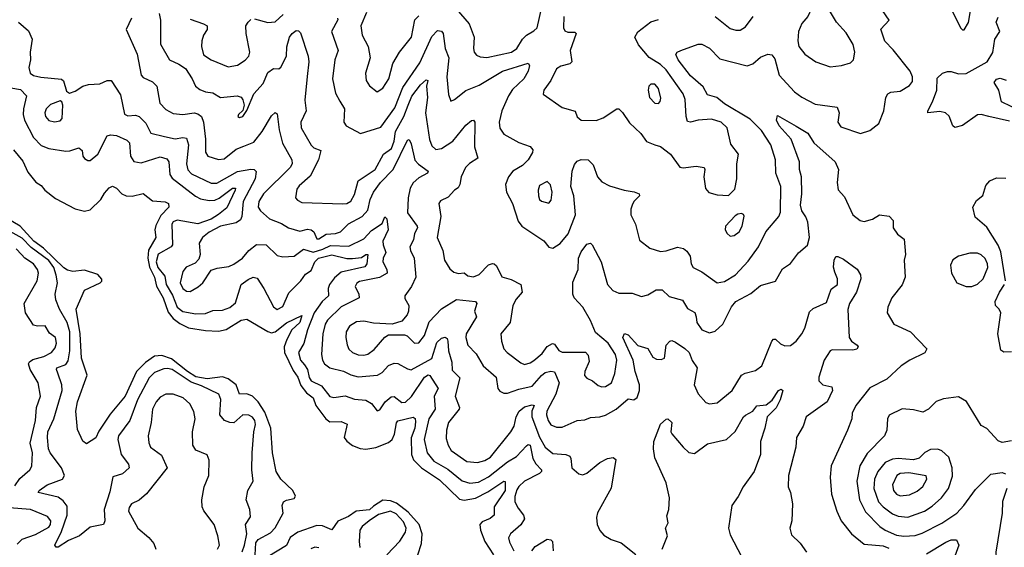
# Model space of a CAD drawing. Extents: x 1603745 to 1745082, y 385868 to 533966.
# Tile 349 of 646: x 1726261 to 1731477, y 415945 to 418738. Entities that reach past the tile are written whole.
import ezdxf

# ---------------------------------------------------------------- set-up
doc = ezdxf.new("R2010")
doc.units = 0

msp = doc.modelspace()

# ---------------------------------------------------------------- linework, layer by layer
at = {"layer": '0CON20XD'}
for points in [[(1727945, 418746.5), (1727946.7, 418736.7), (1727913.3, 418675), (1727948.4, 418575), (1727930, 418525), (1727918.5, 418425), (1727935, 418348.8), (1727956.7, 418306.7), (1727981.2, 418265), (1727977.5, 418195), (1727990, 418175), (1728065.9, 418135.9), (1728175, 418167.9), (1728248.4, 418271.6), (1728291.4, 418378.6), (1728380.8, 418509.2), (1728445, 418649.1), (1728475, 418680.4), (1728495, 418677.3), (1728505, 418664), (1728515.3, 418584.7), (1728534.8, 418535), (1728523.2, 418435), (1728532, 418342), (1728545, 418306.7), (1728565, 418314.2), (1728625, 418362.5), (1728695, 418390.3), (1728819.1, 418465), (1728955, 418508), (1728962.5, 418495), (1728955.4, 418465), (1728932.5, 418425), (1728871.8, 418368.2), (1728850.3, 418335), (1728815.5, 418255.5), (1728801.5, 418195), (1728805, 418163.8), (1728825, 418131.9), (1728905, 418087.1), (1728965.4, 418065.4), (1728978.7, 418048.7), (1728978.1, 418035), (1728955.5, 417995), (1728924.5, 417965), (1728873.7, 417936.3), (1728850.9, 417905), (1728835.5, 417865), (1728840.5, 417825), (1728871.4, 417765), (1728900.9, 417670.9), (1728921.2, 417645), (1729036.8, 417566.8), (1729065, 417533.8), (1729085, 417527.5), (1729125, 417552.2), (1729166.2, 417603.8), (1729205.9, 417704.1), (1729196.9, 417805), (1729180.2, 417855), (1729187.3, 417935), (1729199.6, 417970.4), (1729215, 417989.2), (1729235, 417997.1), (1729273.3, 417995), (1729298.6, 417968.6), (1729321.5, 417905), (1729345, 417878.9), (1729385, 417858.9), (1729463.8, 417835), (1729516.8, 417826.8), (1729542.9, 417815), (1729544.6, 417805), (1729514.2, 417775), (1729506, 417755), (1729498, 417735), (1729498.8, 417705), (1729522.5, 417655), (1729545, 417571.2), (1729598.8, 417528.8), (1729655, 417510.4), (1729685, 417513.8), (1729745, 417533.5), (1729776.7, 417526.7), (1729795, 417512.9), (1729812.9, 417485), (1729818.1, 417445), (1729828.6, 417425), (1729875, 417403.3), (1729955, 417343.8), (1729995, 417351.1), (1730053.6, 417386.4), (1730120.7, 417459.3), (1730175.2, 417534.8), (1730213.3, 417615), (1730282.2, 417695), (1730291.9, 417718.1), (1730293.8, 417855), (1730266.5, 417925), (1730264.5, 417995), (1730239.7, 418075), (1730190.7, 418150.7), (1730130.1, 418210.1), (1729995, 418292.2), (1729953.5, 418325), (1729905, 418339.4), (1729881.9, 418381.9), (1729815, 418441.2), (1729750, 418525), (1729736.4, 418553.6), (1729743.3, 418565), (1729762.5, 418575), (1729855, 418608), (1729875, 418608.6), (1729915, 418586.7), (1729970.7, 418530.7), (1730115, 418493.7), (1730145, 418504.1), (1730185, 418538.9), (1730225, 418555.5), (1730245, 418552.1), (1730261, 418531), (1730285, 418444.2), (1730366.3, 418356.3), (1730405, 418327.5), (1730475, 418290.5), (1730591.2, 418275), (1730601.4, 418245), (1730595.7, 418195), (1730610.9, 418170.9), (1730715, 418135.7), (1730765, 418151.4), (1730811.4, 418188.6), (1730838.1, 418255), (1730848.6, 418325), (1730859.2, 418345), (1730875, 418354.4), (1730925, 418359.2), (1730975, 418388.5), (1730990.4, 418409.6), (1730990.8, 418435), (1730978.2, 418465), (1730888.2, 418578.2), (1730844, 418624), (1730823.1, 418686.9), (1730866.7, 418735), (1730812, 418815)], [(1728573.3, 418795), (1728642.1, 418715), (1728669.2, 418645), (1728664.4, 418584.4), (1728668.6, 418565), (1728680.6, 418550.6), (1728700.2, 418540.2), (1728735, 418537.8), (1728865.6, 418565), (1728894.6, 418585), (1728924.7, 418635), (1728945, 418656.2), (1728985, 418678), (1729002.9, 418695), (1729031.1, 418818.9)], [(1730555, 418487.3), (1730615, 418494.6), (1730661.5, 418508.5), (1730677.5, 418525), (1730685.8, 418565), (1730676.8, 418606.8), (1730638.7, 418668.7), (1730587.1, 418725), (1730535, 418813.3), (1730475, 418840), (1730435.7, 418755), (1730405, 418718), (1730387.1, 418675), (1730383.6, 418625), (1730388.5, 418595), (1730420, 418555), (1730478, 418515), (1730555, 418487.3)], [(1731201.4, 418785), (1731244, 418695), (1731255, 418683.8), (1731265, 418683.8), (1731287.9, 418722.1), (1731301.9, 418805)], [(1726854, 418746), (1726825.5, 418685), (1726883.9, 418555), (1726904.1, 418444.1), (1726915, 418431.5), (1726965, 418407.9), (1726987.9, 418385), (1727003.3, 418295), (1727035, 418261.8), (1727075, 418240.9), (1727125.4, 418235.4), (1727185, 418245.3), (1727205, 418239.4), (1727223.8, 418225), (1727234.8, 418195), (1727246.3, 418105), (1727245.4, 418035.4), (1727258.6, 418015), (1727315, 417997.5), (1727345, 418001.3), (1727407.5, 418052.5), (1727448, 418068), (1727500.7, 418089.3), (1727546.6, 418145), (1727595, 418228.6), (1727615, 418246), (1727625, 418240), (1727635.6, 418155), (1727653.8, 418083.8), (1727703.6, 417995), (1727705.5, 417975), (1727694.4, 417955), (1727552.4, 417815), (1727527.8, 417775), (1727523.7, 417745), (1727536.2, 417725), (1727585, 417682.7), (1727648.6, 417658.6), (1727685.3, 417635.3), (1727745, 417618), (1727785, 417627.9), (1727806, 417626), (1727819.2, 417615), (1727835, 417576.7), (1727845, 417577.1), (1727885, 417601.9), (1727935, 417605.8), (1727961.1, 417615), (1728003.1, 417656.9), (1728075, 417696.2), (1728105, 417729.4), (1728118.4, 417785), (1728135, 417823.8), (1728172.2, 417875), (1728240, 417945), (1728315, 418100), (1728325, 418103.3), (1728335, 418081.2), (1728355, 417994.6), (1728373.1, 417973.1), (1728425.4, 417935), (1728420.8, 417925), (1728375, 417901), (1728346.3, 417873.7), (1728329.3, 417845), (1728318.7, 417795), (1728315.3, 417715), (1728367.2, 417645), (1728367.8, 417635), (1728352.5, 417605), (1728348, 417572), (1728328.5, 417535), (1728331.5, 417515), (1728350.8, 417475), (1728358.8, 417375), (1728336.2, 417325), (1728300.6, 417275), (1728302, 417262), (1728323.1, 417225), (1728320, 417195), (1728313.1, 417175), (1728285, 417141.4), (1728235, 417125.7), (1728135, 417131.6), (1728085, 417142.2), (1728045, 417138.4), (1728008.8, 417115), (1727990.4, 417085), (1727988.7, 417055), (1727995.9, 417015.9), (1728005, 416993.3), (1728025, 416975.4), (1728055, 416963.2), (1728085, 416961.1), (1728105, 416967.1), (1728138.5, 416991.5), (1728195, 417057.8), (1728215, 417070), (1728300, 417070), (1728313.7, 417063.7), (1728352.5, 417025), (1728375, 417026.4), (1728406.3, 417065), (1728431.1, 417138.9), (1728495, 417206.2), (1728575, 417256.1), (1728676.2, 417245), (1728682.2, 417235), (1728671.2, 417195), (1728680.8, 417165), (1728625.9, 417075), (1728624.8, 417054.8), (1728635.5, 417015), (1728679.1, 416969.1), (1728715.5, 416905), (1728785.3, 416845.3), (1728794.4, 416785), (1728805, 416770.8), (1728825, 416760.6), (1728845, 416760.9), (1728905, 416781.7), (1728975, 416798.2), (1729025, 416854.8), (1729045, 416869.4), (1729075, 416877.6), (1729095, 416873.1), (1729118.2, 416815), (1729102, 416755), (1729053.3, 416665), (1729052.5, 416645), (1729060.7, 416615), (1729075, 416593.6), (1729105, 416580.4), (1729135, 416580), (1729215, 416616.2), (1729255, 416618.6), (1729285, 416630.8), (1729335, 416634.4), (1729365, 416643.5), (1729421.4, 416675), (1729485, 416730), (1729515, 416725.6), (1729531.8, 416738.2), (1729544.1, 416775), (1729544.7, 416805), (1729521.7, 416875), (1729510.2, 416935), (1729455.7, 417055), (1729464.2, 417075.8), (1729485, 417070), (1729535, 417012.1), (1729587.7, 416997.7), (1729615, 416951.1), (1729635, 416940.5), (1729658.3, 416938.3)], [(1726999.6, 418769.6), (1727007.6, 418735), (1727007.8, 418607.8), (1727054.3, 418525), (1727105, 418502.7), (1727139.1, 418479.1), (1727175.2, 418425.2), (1727192.1, 418385), (1727215, 418367.7), (1727245, 418355.9), (1727285, 418350.4), (1727325, 418325.5), (1727414, 418334), (1727435, 418326.7), (1727443.9, 418313.9), (1727450, 418285), (1727444, 418256), (1727420, 418235), (1727417.5, 418225), (1727425, 418220), (1727442.5, 418225), (1727465, 418257.5), (1727500.8, 418345), (1727551, 418399), (1727575, 418457.3), (1727605, 418478.9), (1727633.4, 418476.6), (1727643.9, 418486.1), (1727674.8, 418545), (1727675.6, 418594.4), (1727690.8, 418645), (1727704.8, 418665.2), (1727725, 418679.6), (1727738.8, 418678.8), (1727748, 418668), (1727789.5, 418545), (1727792.8, 418515), (1727783.9, 418436.1), (1727770.9, 418310.9), (1727778.5, 418255), (1727751.4, 418195), (1727752.2, 418165), (1727805, 418073.8), (1727820, 418060), (1727856.5, 418045), (1727843.5, 417995), (1727800.7, 417909.3), (1727741.7, 417858.3), (1727729.9, 417840.1), (1727722.2, 417795), (1727732, 417782), (1727755, 417770.4), (1727972.3, 417762.3), (1727995, 417765.3), (1728015, 417776.1), (1728035, 417811.9), (1728054.7, 417885.3), (1728144.7, 417945), (1728188.1, 418025), (1728231, 418055), (1728245.2, 418095), (1728251.9, 418145), (1728296.7, 418225), (1728318.8, 418285), (1728338, 418332), (1728385, 418392.5), (1728415, 418418.9), (1728423.8, 418415), (1728416.4, 418385), (1728421, 418325), (1728411.2, 418245), (1728432.9, 418102.9), (1728445, 418069.4), (1728465, 418050.8), (1728495, 418055.9), (1728555.2, 418094.8), (1728625, 418180), (1728655, 418204), (1728665, 418205.8), (1728671.4, 418195), (1728670, 418065), (1728687.5, 418005), (1728643.1, 417976.9), (1728621.9, 417955), (1728599.4, 417905), (1728592.5, 417865), (1728583.1, 417846.9), (1728564, 417835), (1728531.7, 417798.3), (1728491.2, 417778.8), (1728481.9, 417765), (1728492.4, 417695), (1728472.7, 417585), (1728502.3, 417515), (1728511.2, 417465), (1728539.5, 417419.5), (1728560.6, 417400.6), (1728585, 417393.6), (1728615, 417396.7), (1728635, 417382.2), (1728665, 417375.5), (1728695, 417388.8), (1728745, 417439.6), (1728765, 417447.5), (1728774.6, 417444.6), (1728786.2, 417435), (1728815.9, 417375.9), (1728865, 417362.5), (1728916, 417336), (1728922.5, 417295), (1728891.1, 417258.9), (1728874.3, 417225), (1728859.1, 417135), (1728809.4, 417075), (1728812.9, 417035), (1728826.2, 416995), (1728843.3, 416975), (1728915, 416920.5), (1728935, 416913.1), (1728965, 416920.4), (1728985, 416933.1), (1729028.9, 416971.1), (1729055, 417007.7), (1729083.2, 417023.2), (1729095, 417019.4), (1729117.2, 416987.2), (1729135, 416977.8), (1729257.7, 416977.7), (1729272.4, 416962.4), (1729278.6, 416928.6), (1729254.5, 416875), (1729253.9, 416853.9), (1729265, 416839.4), (1729295.6, 416825.6), (1729325, 416800.8), (1729345, 416793.8), (1729364.6, 416795.4), (1729395.6, 416815), (1729414, 416865), (1729423.9, 416935), (1729418.1, 416965), (1729378.2, 417025), (1729312, 417082), (1729285.2, 417145), (1729245, 417216.4), (1729198.4, 417265), (1729191.7, 417285), (1729192, 417348), (1729218.9, 417415), (1729221.1, 417475), (1729235, 417508.6), (1729265, 417548.8), (1729285, 417553.8), (1729293.8, 417545), (1729342.2, 417455), (1729375, 417335.8), (1729403.3, 417303.3), (1729435, 417289.5), (1729505, 417290.5), (1729555, 417271.9), (1729588.6, 417281.4), (1729632.3, 417307.7), (1729665, 417307.9), (1729702, 417272), (1729772.5, 417252.5), (1729798.6, 417208.6), (1729837.8, 417187.8), (1729845.3, 417165.3), (1729848.8, 417135), (1729875, 417095.6), (1729915, 417080), (1729945, 417088.6), (1729986.2, 417125), (1730032.3, 417217.7), (1730054.4, 417245), (1730135, 417288.5), (1730185, 417330), (1730265, 417353.3), (1730301.9, 417418.1), (1730345, 417447.5), (1730387, 417503), (1730435, 417543.8), (1730445.3, 417585), (1730435.2, 417665.2), (1730425, 417693.3), (1730403.9, 417725), (1730396.6, 417755), (1730403.9, 417815), (1730402.1, 417905), (1730391.9, 417945), (1730391.1, 417985), (1730348.4, 418105), (1730283.5, 418175), (1730270.9, 418205), (1730275, 418230), (1730375, 418173.6), (1730436.7, 418136.7), (1730468.2, 418085), (1730580.6, 417985), (1730598.2, 417945), (1730591.2, 417875), (1730596.8, 417836.8), (1730630.4, 417800.4), (1730675, 417704.2), (1730713.8, 417675), (1730735, 417669.2), (1730779.1, 417680.9), (1730815, 417703.8), (1730867.7, 417697.7), (1730887.5, 417675), (1730888.8, 417635), (1730911.7, 417601.7), (1730946.2, 417575), (1730953.8, 417495), (1730945.7, 417465), (1730952.2, 417375), (1730936.2, 417333.8), (1730880.6, 417265), (1730860, 417215), (1730857.1, 417185), (1730891.2, 417125), (1730979.2, 417085), (1731066, 416995), (1731055.4, 416974.6), (1730975.6, 416935), (1730930, 416905), (1730855.3, 416834.7), (1730765, 416788.9), (1730689.5, 416695), (1730671.5, 416655), (1730669.4, 416625), (1730646.7, 416565), (1730560, 416375), (1730553.6, 416315), (1730561.1, 416225), (1730590, 416135), (1730612.9, 416085), (1730667.1, 416015), (1730735, 415960.4), (1730835, 415952.1), (1730865, 415940.4)], [(1727505, 418741.9), (1727575, 418722.5), (1727615, 418727.1), (1727657.3, 418765)], [(1728098.6, 418775), (1728068.2, 418705), (1728075.6, 418655), (1728107.1, 418595), (1728117.8, 418535), (1728093.1, 418455), (1728096.5, 418416.5), (1728115, 418387.5), (1728155, 418355.8), (1728185, 418374.3), (1728216.2, 418425), (1728237.5, 418505), (1728272.7, 418565), (1728336.8, 418645), (1728355, 418736), (1728375, 418758.1)], [(1729143.9, 418755), (1729142.5, 418695), (1729148.3, 418678.3), (1729165, 418670.9), (1729201.7, 418671.7), (1729208.9, 418665), (1729176.5, 418575), (1729186.7, 418515), (1729175, 418504.5), (1729128.2, 418491.8), (1729105, 418476.9), (1729074.5, 418415.5), (1729038, 418365), (1729035, 418342.5), (1729135, 418272.2), (1729204, 418254), (1729215, 418223.8), (1729235, 418205.8), (1729315, 418204.4), (1729352.4, 418217.6), (1729423.9, 418266.1), (1729435, 418266.2), (1729455, 418246.2), (1729490.9, 418190.9), (1729550.8, 418135), (1729582.3, 418092.3), (1729625.4, 418075.4), (1729655.4, 418065.4), (1729708.8, 418025), (1729757.5, 417957.5), (1729775, 417954), (1729845, 417962.9), (1729887.5, 417955), (1729891.2, 417945), (1729885.7, 417905), (1729894.4, 417844.4), (1729912.5, 417822.5), (1729955, 417810), (1730015, 417806.7), (1730049.1, 417840.9), (1730059.1, 417895), (1730060, 417975), (1730068.6, 418025), (1730028.8, 418078.8), (1730009.5, 418165), (1729977.5, 418195), (1729925, 418211.8), (1729854.6, 418205.4), (1729814.4, 418194.4), (1729798.8, 418198.8), (1729791.5, 418225), (1729786.9, 418315), (1729776.2, 418345), (1729685, 418472.8), (1729655, 418500.3), (1729595, 418536.7), (1729539.6, 418605), (1729520, 418645), (1729535, 418673.1)], [(1729945.8, 418755), (1730025, 418691.4), (1730055, 418681.4), (1730078.3, 418681.7), (1730105, 418700), (1730146.7, 418755)], [(1731505, 418201.1), (1731394, 418225), (1731355, 418236.2), (1731335, 418233.8), (1731255, 418177.7), (1731215, 418166.7), (1731203.5, 418175), (1731185, 418226.7), (1731165, 418244.6), (1731135, 418250.8), (1731072.5, 418245), (1731071.2, 418255), (1731097.2, 418302.8), (1731119.6, 418365), (1731121.9, 418428.1), (1731148.8, 418455), (1731175, 418462.7), (1731195, 418462.9), (1731235, 418450.4), (1731275, 418453.3), (1731385.6, 418515), (1731415.3, 418564.7), (1731426.2, 418635), (1731452.5, 418675), (1731434, 418724), (1731445, 418750.3)], [(1726254.5, 418724.5), (1726308.2, 418678.2), (1726326.7, 418635), (1726316.9, 418565), (1726318.8, 418525), (1726310.4, 418485), (1726316.9, 418455), (1726335, 418442.1), (1726373.4, 418433.4), (1726483.3, 418423.3), (1726493.1, 418413.1), (1726509.3, 418359.3), (1726525, 418348.8), (1726555, 418358.8), (1726595, 418385.5), (1726625, 418394.4), (1726685, 418397.5), (1726725, 418415.6), (1726745.5, 418415.5), (1726795, 418340), (1726816.9, 418236.9), (1726835, 418228.2), (1726875, 418231.8), (1726895, 418225.5), (1726929.8, 418189.8), (1726956.7, 418136.7), (1727028.4, 418118.4), (1727085, 418107.5), (1727125, 418113.6), (1727145, 418110.5), (1727156.1, 418075), (1727144.8, 417975), (1727152, 417942), (1727171.9, 417921.9), (1727275, 417872.3), (1727305, 417871.8), (1727415, 417933.1), (1727486.4, 417946.4), (1727504.2, 417944.2), (1727514.7, 417934.7), (1727508.1, 417895), (1727445.9, 417775), (1727438.7, 417695), (1727431.8, 417678.2), (1727407.5, 417662.5), (1727325, 417643.9), (1727265, 417612.3), (1727229.2, 417585), (1727211.5, 417555), (1727217.7, 417495), (1727210, 417470), (1727191.6, 417448.4), (1727143.1, 417426.9), (1727125.4, 417404.6), (1727111.6, 417345), (1727125, 417313.9), (1727145, 417300.4), (1727165, 417298.8), (1727206.9, 417323.1), (1727231.4, 417345), (1727275, 417410.8), (1727307, 417423), (1727368.5, 417431.5), (1727395, 417442.9), (1727442.1, 417475), (1727474.8, 417515.2), (1727515, 417548.1), (1727566.2, 417545), (1727625, 417489.5), (1727655, 417482.5), (1727715, 417485.4), (1727765, 417522.2), (1727815, 417506.9), (1727867.7, 417522.3), (1727907.2, 417542.8), (1728005, 417538), (1728085, 417577.4), (1728125, 417621.3), (1728181.1, 417658.9), (1728195, 417693.3), (1728205.8, 417684.2), (1728213.1, 417625), (1728185.3, 417565), (1728185.8, 417545), (1728201.2, 417505), (1728186.3, 417475), (1728184, 417455), (1728206.2, 417415), (1728208.2, 417395), (1728167.8, 417372.2), (1728060.9, 417350.9), (1728047.6, 417342.4), (1728037.9, 417325), (1728058.1, 417285), (1728059.2, 417265), (1727965, 417217.6), (1727892.6, 417147.4), (1727879.2, 417125), (1727866.7, 417075), (1727860, 416965), (1727864.6, 416935), (1727875.8, 416915.8), (1727905, 416894.6), (1727976.7, 416876.7), (1728015, 416857.3), (1728055, 416847.6), (1728155.8, 416855), (1728180.6, 416869.4), (1728215, 416907.3), (1728245, 416918.7), (1728265, 416917.7), (1728315, 416888.8), (1728335, 416884.6), (1728445, 416944.4), (1728471.6, 417028.4), (1728495, 417051.5), (1728515, 417057.5), (1728525, 417050), (1728530, 417035), (1728532, 416985), (1728551.2, 416925), (1728551.6, 416881.6), (1728592.3, 416842.3), (1728567.2, 416745), (1728591.2, 416685), (1728590, 416675), (1728533.5, 416605), (1728521.9, 416565), (1728520.1, 416520.1), (1728530.4, 416485), (1728547.2, 416457.2), (1728629.4, 416399.4), (1728685.8, 416394.2), (1728725, 416403.4), (1728755, 416420.9), (1728862.5, 416555), (1728880.3, 416585), (1728891.6, 416635), (1728906.2, 416665), (1728935, 416688.7), (1728975, 416699.2), (1728987.3, 416695), (1728974.1, 416665.9), (1728973.7, 416635), (1729015, 416527.7), (1729044.8, 416474.8), (1729085, 416440.8), (1729155, 416435.8), (1729175, 416427.3), (1729181.5, 416415), (1729185.9, 416365.9), (1729222.9, 416332.9), (1729245, 416328.8), (1729265, 416336.2), (1729335, 416393.2), (1729375, 416414.4), (1729405, 416419.2), (1729418.8, 416408.8), (1729395, 416256.7), (1729322.2, 416127.8), (1729316.9, 416103.1), (1729320.8, 416065), (1729335, 416032.9), (1729355, 416008.5), (1729395, 415985.5), (1729447.5, 415967.5), (1729525, 415906.2)], [(1727165, 418739.6), (1727235, 418716.5), (1727254.3, 418704.3), (1727254.4, 418685), (1727235.4, 418655), (1727225.4, 418625), (1727224.6, 418595.4), (1727235, 418551.9), (1727275.8, 418524.2), (1727365, 418488.8), (1727415, 418497.5), (1727456.4, 418523.6), (1727474.5, 418545), (1727479.6, 418565), (1727460.4, 418665), (1727460, 418705), (1727470.8, 418725), (1727485, 418738.1)], [(1729535, 418673.1), (1729605, 418726.7), (1729645, 418738.5)], [(1729645, 418294), (1729654.2, 418305), (1729657.3, 418322.7), (1729645, 418374), (1729625, 418395.6), (1729605, 418395.6), (1729594.4, 418385), (1729589.5, 418365), (1729596.9, 418325), (1729625, 418295.8), (1729645, 418294)], [(1731564.1, 418254.1), (1731462.2, 418302.2), (1731447.2, 418365), (1731423.6, 418405), (1731435, 418422.3), (1731455, 418427.6), (1731487.4, 418417.4)], [(1726215, 418377.5), (1726265, 418368.7), (1726296.8, 418335), (1726281.2, 418265), (1726279.7, 418235), (1726286.4, 418205), (1726334, 418114), (1726375, 418071.8), (1726415, 418056.1), (1726505, 418042.1), (1726526.9, 418043.1), (1726575, 418059.4), (1726592.5, 418045), (1726595.9, 418015.9), (1726605, 418003.3), (1726622, 417992), (1726635, 417991.4), (1726675, 418025.7), (1726725, 418122), (1726741.9, 418128.1), (1726775, 418124.6), (1726829.2, 418099.2), (1726843.1, 418085), (1726848.2, 418015), (1726866.6, 417986.6), (1726905, 417980.4), (1727005, 418012.4), (1727040.6, 418000.6), (1727051.1, 417985), (1727057.3, 417917.3), (1727068.3, 417898.3), (1727192.9, 417802.9), (1727219.2, 417789.2), (1727265, 417780.5), (1727295, 417782.5), (1727318, 417792), (1727389.4, 417845), (1727404, 417845), (1727402.9, 417835), (1727358, 417742), (1727315, 417705.9), (1727275, 417682.3), (1727205, 417656.7), (1727095, 417676.2), (1727075, 417666.6), (1727066.7, 417655), (1727071.2, 417545), (1727064.4, 417535), (1726995, 417496.4), (1726984.6, 417455), (1726993.8, 417425), (1727030.7, 417380.7), (1727037.8, 417335), (1727070, 417280), (1727094.8, 417215), (1727125, 417193.4), (1727195, 417180), (1727245, 417181.9), (1727285, 417198), (1727335, 417200.5), (1727373.6, 417213.6), (1727405, 417239.4), (1727434.6, 417335), (1727471.7, 417361.7), (1727497.5, 417375), (1727518.8, 417368.8), (1727555.2, 417315.2), (1727605, 417216.7), (1727625, 417203.8), (1727655, 417220), (1727687.8, 417292.2), (1727750.8, 417355), (1727775, 417390), (1727805, 417410.4), (1727824.2, 417455), (1727844.8, 417475.2), (1727915, 417492.6), (1727995, 417472.9), (1728025, 417473), (1728071, 417479), (1728095, 417494.4), (1728105, 417493.8), (1728100.4, 417445), (1728090.3, 417429.7), (1727965, 417401.2), (1727929.2, 417370.8), (1727901.9, 417335), (1727895.3, 417315), (1727897.1, 417275), (1727863.6, 417246.4), (1727821, 417185), (1727785.2, 417095), (1727766.7, 417023.3), (1727738.4, 416975), (1727748.7, 416935), (1727769.8, 416909.8), (1727786.6, 416885), (1727795, 416843.5), (1727805, 416825.8), (1727859.3, 416799.3), (1727905, 416743.1), (1727925, 416737.1), (1727985, 416746), (1728035, 416728), (1728095, 416723.3), (1728125.3, 416705.3), (1728155, 416667.1), (1728168.3, 416671.7), (1728197.7, 416715), (1728228.2, 416741.8), (1728245, 416742.1), (1728285, 416711.5), (1728305, 416713.3), (1728336.5, 416743.5), (1728405, 416845.3), (1728425, 416856.9), (1728433.8, 416853.8), (1728477.2, 416785), (1728456.2, 416745), (1728461.3, 416675), (1728428.7, 416625), (1728403, 416515), (1728419.6, 416445), (1728455, 416399.8), (1728528.7, 416358.7), (1728605, 416295.8), (1728645.3, 416284.7), (1728690.8, 416289.2), (1728745, 416317.2), (1728845, 416397.8), (1728892.7, 416425), (1728945, 416481.3), (1728955, 416487.9), (1728965, 416485.5), (1728979.8, 416415), (1728995, 416386.7), (1729024.6, 416355), (1729024.6, 416345), (1729015.5, 416334.5), (1728935, 416293.9), (1728905, 416265.8), (1728895, 416248.2), (1728883.7, 416213.7), (1728884.5, 416184.5), (1728901.2, 416151.2), (1728930, 416115), (1728934.6, 416095), (1728915.7, 416064.3), (1728860.5, 416015), (1728851.2, 415995), (1728855, 415972), (1728878.5, 415925)], [(1726445, 418197.1), (1726475, 418202.9), (1726487.1, 418215), (1726490, 418285), (1726485, 418302.5), (1726475, 418308.8), (1726425, 418289.4), (1726401.8, 418265), (1726393.9, 418245), (1726398.2, 418225), (1726415, 418204.4), (1726445, 418197.1)], [(1726228.3, 418048.3), (1726278, 417988)], [(1726278, 417988), (1726305, 417930), (1726347, 417877), (1726375, 417860), (1726394.5, 417834.5), (1726451.3, 417791.3), (1726555, 417735.8), (1726605, 417724), (1726635, 417730.8), (1726691.5, 417785), (1726710.3, 417819.7), (1726735, 417847.5), (1726753.6, 417856.4), (1726775, 417845.8), (1726802.5, 417815), (1726824.8, 417804.8), (1726856.8, 417803.2), (1726915, 417817.1), (1726965, 417778.8), (1727032.5, 417772.5), (1727050, 417765), (1727051.1, 417745), (1727008.6, 417701.4), (1726982.3, 417647.7), (1726977.2, 417625), (1726983.2, 417585), (1726942.9, 417517.1), (1726940.6, 417475), (1726948.1, 417428.1), (1726974.8, 417375), (1726986.7, 417326.7), (1727022.1, 417265), (1727048.6, 417188.6), (1727074.9, 417154.9), (1727108.8, 417128.8), (1727155, 417106), (1727245, 417092.2), (1727315, 417088.9), (1727355, 417098.2), (1727435, 417147.5), (1727465, 417152.2), (1727575, 417086.4), (1727595, 417080), (1727615, 417084.8), (1727675, 417132.2), (1727755, 417172.5), (1727745.9, 417135), (1727703.7, 417096.3), (1727676.7, 417045), (1727662, 417005), (1727663.8, 416975), (1727710.7, 416880.7), (1727734.8, 416845), (1727751.1, 416801.1), (1727781.4, 416761.4), (1727816.5, 416735), (1727830, 416695), (1727882.4, 416625), (1727905, 416609.5), (1727965, 416611.1), (1727996.3, 416596.3), (1727979.6, 416525), (1727995, 416507.1), (1728024.3, 416484.3), (1728065, 416466.7), (1728095, 416464.6), (1728147.5, 416472.5), (1728215, 416498.7), (1728233.8, 416515), (1728247.3, 416542.7), (1728257, 416603), (1728265, 416614.6), (1728345, 416633.6), (1728355.7, 416625.7), (1728358.1, 416608.1), (1728354.7, 416574.7), (1728335.2, 416524.8), (1728336.5, 416436.5), (1728347, 416407), (1728390, 416365), (1728485, 416302.1), (1728590.2, 416200.2), (1728615, 416193.3), (1728675.8, 416204.2), (1728741.7, 416238.3), (1728825, 416294), (1728833.3, 416293.3), (1728832.2, 416245), (1728775, 416158.1), (1728774.6, 416115), (1728752.9, 416097.1), (1728710.4, 416079.6), (1728698.2, 416065), (1728701.8, 416035), (1728724.5, 415974.5), (1728771.6, 415905)], [(1729065, 417766.7), (1729077.1, 417782.9), (1729081.1, 417825), (1729073, 417863), (1729055, 417881.2), (1729015, 417860), (1729008.1, 417835), (1729009.1, 417805), (1729015.4, 417785.4), (1729025, 417776.9), (1729065, 417766.7)], [(1731482.8, 417355), (1731459, 417509), (1731445, 417544.6), (1731385, 417639.2), (1731322.4, 417692.4), (1731310, 417745), (1731328.9, 417781.1), (1731362.5, 417807.5), (1731379.3, 417860.7), (1731400, 417885), (1731435, 417900.4), (1731485, 417899.5)], [(1727508.5, 415905), (1727512.6, 415967.4), (1727525, 415986.7), (1727589.7, 416020.3), (1727615, 416048), (1727656.5, 416125), (1727651.8, 416165), (1727659.1, 416185), (1727675, 416194.7), (1727715, 416202.5), (1727721.5, 416215), (1727708.2, 416245), (1727643.8, 416305), (1727620.3, 416345), (1727600.8, 416445), (1727590.8, 416575), (1727559.2, 416659.2), (1727524.2, 416714.2), (1727494.3, 416744.3), (1727465, 416756.7), (1727424.8, 416754.8), (1727407.8, 416805), (1727365, 416836.5), (1727335, 416846.2), (1727255, 416836.7), (1727195, 416847.7), (1727150, 416875), (1727065, 416943.1), (1727015, 416959.6), (1726975, 416955.9), (1726927.8, 416922.2), (1726880, 416875), (1726820, 416745), (1726740.5, 416649.5), (1726681.4, 416558.6), (1726665, 416523.3), (1726615, 416492.5), (1726595, 416506), (1726568, 416568), (1726558.8, 416665), (1726567.5, 416715), (1726618.9, 416855), (1726588.8, 416945), (1726582.3, 417075), (1726560, 417205), (1726605, 417306), (1726687.5, 417345), (1726696.2, 417353.8), (1726696.4, 417363.6), (1726675, 417388.6), (1726605, 417410.8), (1726542, 417405), (1726515, 417411.4), (1726495, 417423.9), (1726387.6, 417527.6), (1726336, 417565), (1726263.4, 417645), (1726165, 417702.9)], [(1730025, 417592.2), (1730045, 417594.5), (1730072.5, 417615), (1730089.1, 417645), (1730098, 417698), (1730095.9, 417705.9), (1730085, 417711.2), (1730065, 417708.8), (1730050.9, 417699.1), (1730000.5, 417645), (1729998.5, 417625), (1730008.1, 417605), (1730025, 417592.2)], [(1727438.9, 415921.1), (1727452.3, 415955), (1727464.2, 416015), (1727457.1, 416065), (1727484.3, 416105.7), (1727480.6, 416145), (1727461.5, 416195), (1727469.5, 416245), (1727498.8, 416295), (1727490.4, 416355), (1727492.5, 416445), (1727501.3, 416555), (1727510.3, 416595), (1727507.4, 416615), (1727495, 416632.9), (1727475, 416643.8), (1727443.3, 416645), (1727395, 416603.3), (1727375, 416604.4), (1727346.2, 416616.2), (1727321.5, 416645), (1727327.5, 416727.5), (1727316, 416755), (1727225, 416800), (1727169.4, 416819.4), (1727069.6, 416885), (1727045, 416891.9), (1727025, 416890), (1726975, 416869.7), (1726947.5, 416842.5), (1726884.8, 416725), (1726844.3, 416615.7), (1726784.4, 416535), (1726780.4, 416515), (1726798.4, 416435), (1726837.7, 416385), (1726841.2, 416365), (1726806, 416334), (1726755, 416318.2), (1726738.3, 416238.3), (1726709.2, 416145), (1726713.1, 416085), (1726704.4, 416065.6), (1726635, 416050.5), (1726577.8, 416005), (1726520.3, 415979.7), (1726465, 415944.6), (1726455, 415944.6), (1726447.5, 415955), (1726482.5, 416027.5), (1726512.5, 416115), (1726512.3, 416162.3), (1726491, 416191), (1726465, 416210.2), (1726360, 416235), (1726364, 416245), (1726406.9, 416275), (1726487.5, 416305), (1726499.4, 416325), (1726482.9, 416365), (1726421.9, 416445), (1726414.4, 416465), (1726408.4, 416525), (1726411, 416555), (1726443, 416625), (1726486.5, 416775), (1726484.8, 416804.8), (1726463.8, 416866.2), (1726455.8, 416885), (1726458.2, 416895), (1726505, 416912.2), (1726517.9, 416932.1), (1726527.6, 416985), (1726527.5, 417085), (1726513.6, 417135), (1726472.7, 417205), (1726453.4, 417255), (1726448.9, 417285), (1726460.8, 417345), (1726455.2, 417385), (1726442.1, 417425), (1726415, 417462.4), (1726322.1, 417532.1), (1726275, 417581.4), (1726195, 417625.1)], [(1726235, 416270), (1726261.6, 416308.4), (1726315.3, 416354.7), (1726326.5, 416373.5), (1726328.8, 416445), (1726316.5, 416495), (1726344.7, 416615), (1726351.1, 416685), (1726370.8, 416745), (1726359.2, 416815), (1726317.6, 416885), (1726308.7, 416915), (1726313.2, 416926.8), (1726330.7, 416939.3), (1726389.4, 416955), (1726429.4, 416975), (1726449.8, 417000.2), (1726456.9, 417025), (1726450.5, 417055), (1726418.9, 417078.9), (1726396.9, 417116.9), (1726355, 417114.3), (1726335, 417120.8), (1726291.8, 417185), (1726284.6, 417235), (1726353.8, 417355), (1726360.8, 417395), (1726356.2, 417415), (1726335.3, 417445), (1726288.5, 417475), (1726270.3, 417495), (1726242.5, 417525)], [(1731305, 417324.6), (1731335, 417337.5), (1731364.5, 417365), (1731388.7, 417425), (1731388.2, 417445), (1731375, 417472.9), (1731355, 417492.2), (1731335, 417500.9), (1731295, 417501.8), (1731233.7, 417486.3), (1731203.8, 417466.2), (1731192, 417438), (1731197.5, 417395), (1731224.6, 417344.6), (1731275, 417325.5), (1731305, 417324.6)], [(1729658.3, 416938.3), (1729677.5, 416945), (1729686.2, 417013.8), (1729705, 417035.8), (1729715, 417038.6), (1729735, 417031.1), (1729785, 416996.9), (1729806.8, 416975), (1729823.8, 416933.8), (1729849.5, 416895), (1729833.5, 416805), (1729855, 416756.7), (1729895, 416711.2), (1729915, 416704.2), (1729955, 416710), (1730035, 416774.3), (1730085, 416855.6), (1730103.4, 416866.6), (1730159.1, 416880.9), (1730191.9, 416905), (1730244.5, 417035.5), (1730255, 417046.7), (1730265, 417046.2), (1730291.2, 417021.2), (1730315, 417010.6), (1730345, 417012.1), (1730375, 417035.4), (1730405, 417073.8), (1730419.8, 417105), (1730445, 417190.6), (1730465, 417208.8), (1730535, 417240), (1730559.5, 417310.5), (1730592.7, 417335), (1730592.5, 417365), (1730579.7, 417400.3), (1730572.3, 417427.7), (1730575.8, 417464.2), (1730585, 417483.3), (1730595, 417483.8), (1730625, 417470), (1730696.8, 417416.8), (1730715, 417387.5), (1730716.9, 417365), (1730694.1, 417295), (1730656.6, 417235), (1730647.4, 417202.6), (1730655.8, 417055.8), (1730667.9, 417035), (1730697.5, 417015), (1730702.2, 417005), (1730695.8, 416994.2), (1730675, 416987.3), (1730565, 416990.4), (1730554.4, 416985), (1730522.2, 416935), (1730494.4, 416845), (1730494.2, 416825), (1730515, 416804), (1730563.8, 416793.8), (1730567.1, 416775), (1730537.7, 416715), (1730428.1, 416635), (1730411.4, 416585), (1730376.9, 416525), (1730373.1, 416475), (1730333.1, 416325), (1730332.2, 416265), (1730343.8, 416233.8), (1730354.4, 416175), (1730350.8, 416085), (1730340.8, 416045), (1730350.3, 416010.3), (1730395, 415966.7), (1730429.1, 415919.1)], [(1731515, 416978.8), (1731475, 416977.1), (1731457.5, 416987.5), (1731443.1, 417075), (1731457.8, 417185), (1731449.2, 417205), (1731430.8, 417225), (1731428.8, 417245), (1731450.5, 417295), (1731477.5, 417335)], [(1729663.8, 415935), (1729692.9, 416005), (1729682.5, 416045), (1729695.4, 416074.6), (1729689.2, 416110.8), (1729700, 416145), (1729704.1, 416205.9), (1729685.3, 416285), (1729625, 416418.8), (1729618.8, 416465), (1729621.1, 416505), (1729655, 416596.2), (1729685, 416622.5), (1729695, 416623.8), (1729715.7, 416605), (1729711.2, 416555), (1729716, 416545), (1729776.5, 416475), (1729805, 416446.7), (1729835, 416441.5), (1729905, 416492.5), (1730005.2, 416514.8), (1730052, 416558), (1730094.5, 416635), (1730105, 416644.4), (1730145, 416666), (1730166.2, 416693.8), (1730215, 416697.9), (1730246.4, 416723.6), (1730280.9, 416775), (1730295, 416780.9), (1730304.3, 416775), (1730288.8, 416725), (1730267.5, 416682.5), (1730221.4, 416635), (1730208.8, 416575), (1730184.7, 416505.3), (1730184.6, 416435), (1730152.4, 416345), (1730092.7, 416265), (1730067.2, 416212.8), (1730033.3, 416165), (1730015.6, 416045), (1730025, 416011.2), (1730085.4, 415895.4)], [(1727309.5, 415935), (1727320, 415955), (1727311.2, 416005), (1727291.1, 416065), (1727237.2, 416137.2), (1727228.5, 416158.5), (1727225.4, 416195), (1727239.1, 416265), (1727263.3, 416325), (1727265.5, 416405), (1727253.6, 416433.6), (1727195, 416459.2), (1727178.9, 416485), (1727176.6, 416555), (1727191.3, 416625), (1727184.1, 416664.1), (1727163.2, 416703.2), (1727126.6, 416736.6), (1727075, 416755.4), (1727035, 416754.5), (1727005, 416739.1), (1726983.9, 416715), (1726965.4, 416675), (1726958.2, 416605), (1726941.1, 416535), (1726945, 416496.7), (1726955, 416474.4), (1727012.5, 416432.5), (1727041.9, 416365), (1726933.2, 416226.8), (1726895, 416194.2), (1726854.3, 416175), (1726840.6, 416155), (1726836.9, 416135), (1726886.4, 416045), (1726945.6, 415995.6), (1726971.1, 415965), (1726982.7, 415935)], [(1731515, 416508.8), (1731465, 416500), (1731445, 416507.5), (1731385, 416573.3), (1731355, 416588.8), (1731276.6, 416716.6), (1731235, 416741.2), (1731155, 416730.8), (1731115, 416716), (1731074.6, 416675.4), (1731045, 416659.4), (1730995, 416672.2), (1730935, 416678.1), (1730866.8, 416643.2), (1730858.1, 416625), (1730854.4, 416565), (1730842.5, 416535), (1730749.5, 416440.5), (1730711.6, 416375), (1730695.7, 416295), (1730709.5, 416195), (1730742, 416132), (1730817.5, 416055), (1730844.8, 416034.8), (1730905, 416009.2), (1730945, 416003.6), (1731005, 416007.8), (1731041.3, 416018.7), (1731145, 416072.8), (1731225, 416125.3), (1731261.8, 416165), (1731325, 416250.8), (1731405, 416331.2), (1731465, 416340), (1731483.6, 416333.6)], [(1730965, 416103.8), (1731053.3, 416136.7), (1731095, 416161.6), (1731143.9, 416206.1), (1731180.3, 416255), (1731201.5, 416321.5), (1731200.9, 416365), (1731182.2, 416422.2), (1731145, 416455.5), (1731123.8, 416463.8), (1731085, 416463.1), (1731055, 416446.4), (1731025, 416416.8), (1730995, 416408.1), (1730914.8, 416415.2), (1730885, 416411.7), (1730845, 416393.9), (1730806.2, 416345), (1730789.8, 416305), (1730784.8, 416255.2), (1730809.7, 416185), (1730835, 416158.1), (1730885, 416121.9), (1730915, 416109.4), (1730965, 416103.8)], [(1730925, 416217.5), (1730975, 416222), (1731015, 416242.3), (1731045, 416266.7), (1731066.2, 416305), (1731062.7, 416322.7), (1730971, 416339), (1730925, 416335.8), (1730908.2, 416325), (1730884.7, 416275.3), (1730889.6, 416245), (1730905, 416226.2), (1730925, 416217.5)], [(1731490, 416255), (1731466.4, 416186.4), (1731465.8, 416125), (1731432.1, 415917.9), (1731438.1, 415805), (1731450.6, 415765), (1731485, 415710)], [(1728370.7, 415905), (1728389.7, 415965), (1728392.4, 416015), (1728376.8, 416065), (1728319.8, 416129.8), (1728257.4, 416177.4), (1728225, 416191.4), (1728185.4, 416194.6), (1728135, 416163.1), (1728115, 416143.7), (1728043.5, 416136.5), (1728002.2, 416107.8), (1727946.5, 416083.5), (1727915, 416037.5), (1727865, 416057.6), (1727835, 416060.8), (1727735, 416024.1), (1727693.6, 415996.4), (1727675, 415954.1), (1727575, 415893.5)], [(1726248.4, 415961.6), (1726275, 415986.9), (1726345, 416012), (1726415, 416051.8), (1726424.2, 416065), (1726426.2, 416085), (1726408, 416108), (1726318.8, 416145), (1726205, 416152.6)], [(1728205.9, 415904.1), (1728275, 415977.5), (1728305.4, 416025), (1728309.1, 416045), (1728295, 416078.9), (1728255, 416121.1), (1728225, 416135.9), (1728162.3, 416117.7), (1728112, 416085), (1728075.5, 416055), (1728063.8, 416035), (1728058.8, 415975), (1728063.4, 415943.4)], [(1728973.3, 415925), (1728991.4, 415948.6), (1729055, 415986.9), (1729074.5, 415984.5), (1729083.1, 415975), (1729087.1, 415925)], [(1731065, 415909.5), (1731167.6, 415972.4), (1731195, 415983.5), (1731224.1, 415984.1), (1731235.7, 415955), (1731195.8, 415844.2)], [(1727845, 415941.5), (1727825, 415944.6), (1727803.3, 415936.7)]]:
    msp.add_lwpolyline(points, dxfattribs=at)

doc.saveas('drawing.dxf')
